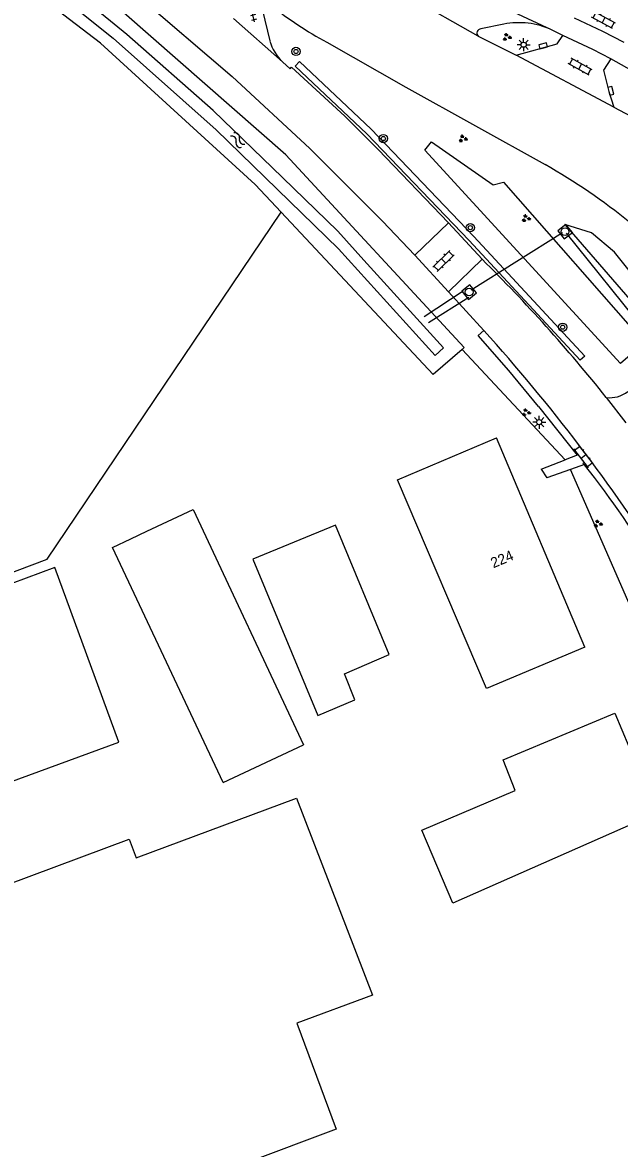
# Model space of a CAD drawing. Extents: x 136000 to 141000, y 400494 to 402006.
# Drawn here: x 139285.6 to 139343.1, y 401650.8 to 401759.1 of the extents above; entities that cross this region are included whole.
import ezdxf

# ---------------------------------------------------------------- set-up
doc = ezdxf.new("R2010")
doc.units = 0
for name, color, linetype in [('gg-anno-huisnummerreeks BGT', 7, 'Continuous'), ('gg-bbg-bijgebouw', 7, 'Continuous'), ('gg-bbg-gedigitaliseerde bijgebouw', 7, 'Continuous'), ('gg-bbg-hoofdgebouw', 7, 'Continuous'), ('gg-knt-bronhoudergrens', 7, 'Continuous'), ('gg-knt-verharding', 7, 'Continuous'), ('gg-knt-verharding nz', 7, 'Continuous'), ('gg-kntw-bovenkant insteek waterloop', 7, 'Continuous'), ('gg-kntw-waterlijn', 7, 'Continuous'), ('gg-kwrk-duiker nz buis', 7, 'Continuous'), ('gt-grn-groengrens', 7, 'Continuous'), ('gt-grn-weggrens', 7, 'Continuous'), ('gt-symb-boom', 7, 'Continuous'), ('gt-symb-groenvak', 7, 'Continuous'), ('gt-symb-klinker verharding', 7, 'Continuous'), ('gt-symb-kolk', 7, 'Continuous'), ('gt-symb-lichtmast', 7, 'Continuous'), ('gt-symb-rioolschacht', 7, 'Continuous'), ('gt-symb-tegel verharding', 7, 'Continuous'), ('gt-symb-watersymbool', 7, 'Continuous')]:
    doc.layers.add(name, color=color, linetype=linetype)

# ---------------------------------------------------------------- blocks, each defined once
blk = doc.blocks.new('gt0-KL1')
at = {"layer": 'gt-symb-klinker verharding'}
for p, q in [((-1.15, 0.3), (1.15, 0.3)), ((-1, -0.3), (-1, 0.3)), ((-0.5, 0.3), (-0.5, 0.45)), ((0, -0.3), (0, 0.3)), ((0.5, 0.3), (0.5, 0.45)), ((1, -0.3), (1, 0.3)), ((-1.15, -0.3), (1.15, -0.3)), ((-0.5, -0.45), (-0.5, -0.3)), ((0.5, -0.45), (0.5, -0.3))]:
    blk.add_line(p, q, dxfattribs=at)
blk = doc.blocks.new('gt0-KOLK')
at = {"layer": 'gt-symb-kolk'}
blk.add_lwpolyline([(0, 0), (0.38, 0), (0.38, 0.4), (-0.38, 0.4), (-0.38, 0), (0, 0)], dxfattribs=at)
blk = doc.blocks.new('gt0-RS')
at = {"layer": 'gt-symb-rioolschacht'}
blk.add_lwpolyline([(-0.5, -0.5), (0.5, -0.5), (0.5, 0.5), (-0.5, 0.5)], close=True, dxfattribs=at)
blk.add_circle((0, 0), 0.375, dxfattribs=at)
blk = doc.blocks.new('gt0-LMAST')
at = {"layer": 'gt-symb-lichtmast'}
for p, q in [((-0.18, 0.17), (-0.45, 0.44)), ((-0.01, 0.25), (-0.01, 0.62)), ((0.17, 0.17), (0.44, 0.44)), ((-0.26, 0), (-0.63, 0)), ((-0.18, -0.18), (-0.45, -0.45)), ((-0.01, -0.25), (-0.01, -0.63)), ((0.44, -0.45), (0.17, -0.18)), ((0.24, 0), (0.62, 0))]:
    blk.add_line(p, q, dxfattribs=at)
blk.add_circle((-0.01, 0), 0.25, dxfattribs=at)
blk = doc.blocks.new('gt0-GRVAK')
at = {"layer": 'gt-symb-groenvak'}
for p, q in [((-0.11, 0.19), (-0.23, 0.24)), ((-0.18, 0.15), (0.09, 0.15)), ((-0.09, 0.21), (-0.16, 0.32)), ((-0.05, 0.21), (-0.05, 0.39)), ((0, 0.21), (0.06, 0.32)), ((0.02, 0.19), (0.13, 0.24)), ((0.26, -0.05), (0.2, 0.06)), ((0.3, -0.05), (0.3, 0.13)), ((0.35, -0.05), (0.41, 0.06)), ((-0.24, -0.23), (-0.36, -0.18)), ((-0.32, -0.26), (-0.05, -0.26)), ((-0.23, -0.21), (-0.29, -0.09)), ((-0.18, -0.2), (-0.18, -0.02)), ((-0.14, -0.21), (-0.07, -0.09)), ((-0.12, -0.23), (0, -0.18)), ((0.24, -0.07), (0.12, -0.02)), ((0.17, -0.11), (0.44, -0.11)), ((0.37, -0.07), (0.49, -0.02))]:
    blk.add_line(p, q, dxfattribs=at)
blk = doc.blocks.new('gt0-BOOM')
at = {"layer": 'gt-symb-boom'}
for radius in [0.4, 0.2]:
    blk.add_circle((0, 0), radius, dxfattribs=at)
blk = doc.blocks.new('gt0-TEG1')
at = {"layer": 'gt-symb-tegel verharding'}
for p, q in [((-1.12, 0), (1.12, 0)), ((-0.9, -0.25), (-0.9, 0.25)), ((-0.45, -0.25), (-0.45, 0.25)), ((0, -0.25), (0, 0.25)), ((0.45, -0.25), (0.45, 0.25)), ((0.9, -0.25), (0.9, 0.25))]:
    blk.add_line(p, q, dxfattribs=at)
blk = doc.blocks.new('gt0-WA')
at = {"layer": 'gt-symb-watersymbool'}
for centre, start, end in [((-0.32, 0.02), 28.0725, 151.9275), ((0.43, 0.42), 208.0725, 331.9275), ((-0.32, -0.43), 28.0725, 151.9275), ((0.43, -0.03), 208.0725, 331.9275)]:
    blk.add_arc(centre, 0.425, start, end, dxfattribs=at)

msp = doc.modelspace()

# ---------------------------------------------------------------- linework, layer by layer
at = {"layer": 'gg-bbg-bijgebouw'}
msp.add_line((139304.89, 401685.99), (139312.65, 401689.62), dxfattribs=at)
for points in [[(139314.01, 401692.42), (139317.58, 401693.95), (139316.58, 401696.43), (139320.87, 401698.3), (139315.7, 401710.75), (139307.76, 401707.46), (139314.01, 401692.42)], [(139327, 401674.36), (139324.04, 401681.39), (139333.03, 401685.21), (139331.85, 401688.15), (139342.61, 401692.65), (139346.65, 401683.02), (139327, 401674.36)], [(139281.22, 401639.67), (139269.59, 401670.76), (139295.85, 401680.53), (139296.52, 401678.74), (139311.97, 401684.49), (139319.27, 401665.53), (139311.99, 401662.81), (139315.79, 401652.62), (139281.22, 401639.67)]]:
    msp.add_lwpolyline(points, dxfattribs=at)
at = {"layer": 'gg-bbg-gedigitaliseerde bijgebouw'}
msp.add_line((139288.7, 401706.66), (139266.89, 401698.66), dxfattribs=at)
for points in [[(139304.89, 401685.99), (139294.26, 401708.61), (139296, 401709.43), (139297.56, 401710.16), (139302.01, 401712.25), (139312.65, 401689.62)], [(139266.89, 401698.66), (139273.04, 401681.88), (139294.86, 401689.87), (139288.7, 401706.66)]]:
    msp.add_lwpolyline(points, dxfattribs=at)
at = {"layer": 'gg-bbg-hoofdgebouw'}
msp.add_line((139339.72, 401699.01), (139331.22, 401719.15), dxfattribs=at)
msp.add_lwpolyline([(139339.72, 401699.01), (139330.27, 401695.02), (139321.69, 401715.11), (139331.22, 401719.15)], dxfattribs=at)
at = {"layer": 'gg-knt-bronhoudergrens'}
msp.add_lwpolyline([(139213.99, 401584.52), (139212.81, 401587.17), (139217.88, 401589.68), (139226.53, 401598.65), (139241.63, 401613.29), (139265.71, 401636.92), (139266.68, 401655.95), (139256.89, 401684.22), (139253.18, 401694.36), (139287.97, 401707.48), (139310.49, 401740.87)], dxfattribs=at)
at = {"layer": 'gg-knt-verharding'}
for p, q in [((139329.44, 401757.8), (139319.93, 401763.23)), ((139336.52, 401758.42), (139330.08, 401761.43)), ((139309.41, 401757.34), (139308.71, 401760.26)), ((139305.89, 401759.5), (139310.6, 401755.34)), ((139331.92, 401758.97), (139329.71, 401758.5)), ((139337.62, 401757.86), (139336.52, 401758.42)), ((139329.44, 401757.8), (139333.12, 401755.97)), ((139342.51, 401750.97), (139333.12, 401755.97)), ((139342.51, 401750.97), (139344.15, 401750.09)), ((139323.34, 401736.73), (139326.58, 401739.84)), ((139326.58, 401739.84), (139329.84, 401736.33)), ((139323.34, 401736.73), (139326.61, 401733.19)), ((139326.61, 401733.19), (139329.84, 401736.33)), ((139326.61, 401733.19), (139330.01, 401729.47)), ((139330.01, 401729.47), (139329.45, 401728.99)), ((139335.52, 401716.14), (139337.84, 401717.04)), ((139338.33, 401716.09), (139336.06, 401715.29)), ((139339.7, 401716.57), (139338.33, 401716.09))]:
    msp.add_line(p, q, dxfattribs=at)
for points in [[(139290.14, 401766.94), (139291.82, 401765.64), (139296.67, 401761.71), (139305.77, 401753.91), (139313.23, 401747), (139320.24, 401740), (139323.34, 401736.73)], [(139343.52, 401757.2), (139341.45, 401758.26), (139338.73, 401759.54)], [(139333.12, 401755.97), (139337.05, 401757.06), (139337.62, 401757.86)], [(139342.23, 401755.62), (139340.48, 401756.52), (139337.62, 401757.86)], [(139314.87, 401757.23), (139322.48, 401752.89), (139335.9, 401745.46)], [(139310.6, 401755.34), (139311.36, 401754.67), (139311.48, 401754.82)], [(139326.58, 401739.84), (139319.82, 401746.9), (139316.61, 401750.09), (139311.48, 401754.82)], [(139342.23, 401755.62), (139341.51, 401754.52), (139342.03, 401752.49), (139342.51, 401750.97)], [(139348.33, 401752.01), (139345.32, 401753.89), (139342.23, 401755.62)], [(139335.26, 401722.18), (139332.4, 401725.62), (139329.45, 401728.99)], [(139335.26, 401722.18), (139338.99, 401717.49), (139337.84, 401717.04)]]:
    msp.add_lwpolyline(points, dxfattribs=at)
for centre, radius, start, end in [((139332.37, 401789.6), 36.8, 231.5508, 241.6108), ((139333.37, 401751.53), 7.57, 65.4303, 101.0619), ((139329.74, 401758.09), 0.413, 93.5734, 224.6363), ((139313.54, 401758.45), 4.28, 195.1045, 226.6457), ((139304.52, 401690.65), 63.15, 42.2498, 60.2036), ((139222.75, 401628.11), 152.25, 38.5686, 45.3034), ((139204.07, 401615.47), 169.87, 32.4392, 42.1509), ((139342.13, 401725.79), 2.78, 263.0904, 308.2251), ((139264.09, 401657.04), 96.23, 30.7179, 38.2114)]:
    msp.add_arc(centre, radius, start, end, dxfattribs=at)
at = {"layer": 'gg-knt-verharding nz'}
msp.add_line((139341.79, 401723.03), (139343.66, 401720.6), dxfattribs=at)
at = {"layer": 'gg-kntw-bovenkant insteek waterloop'}
msp.add_line((139328.12, 401727.84), (139327.91, 401727.66), dxfattribs=at)
for points in [[(139328.12, 401727.84), (139310.92, 401746.39), (139295.33, 401760.06), (139288.22, 401765.48), (139285.89, 401762.64)], [(139310.49, 401740.87), (139307.99, 401743.54), (139293.08, 401757.12), (139285.89, 401762.64)], [(139327.91, 401727.66), (139325.11, 401725.24), (139310.49, 401740.87)]]:
    msp.add_lwpolyline(points, dxfattribs=at)
at = {"layer": 'gg-kntw-waterlijn'}
msp.add_lwpolyline([(139287.91, 401762.73), (139294.32, 401757.62), (139304.24, 401748.78), (139316.01, 401737.34), (139325.32, 401727.09), (139326.13, 401727.82), (139318.46, 401736.26), (139315.95, 401739.03), (139310.62, 401744.19), (139303.95, 401750.66), (139295.62, 401757.97), (139288.66, 401763.66), (139287.91, 401762.73)], dxfattribs=at)
at = {"layer": 'gg-kwrk-duiker nz buis'}
for p, q in [((139337.58, 401738.89), (139328.77, 401733.35)), ((139370.52, 401698.35), (139337.96, 401738.84)), ((139324.26, 401730.83), (139328.01, 401733.3)), ((139328.54, 401732.65), (139324.67, 401730.23))]:
    msp.add_line(p, q, dxfattribs=at)
at = {"layer": 'gt-grn-groengrens'}
for p, q in [((139337.84, 401717.04), (139327.91, 401727.66)), ((139344.54, 401701.97), (139338.33, 401716.09))]:
    msp.add_line(p, q, dxfattribs=at)
for points in [[(139312.24, 401755.36), (139311.83, 401754.92), (139318.73, 401748.42), (139328.6, 401738.13), (139339.27, 401726.61)], [(139312.24, 401755.36), (139319.15, 401748.84), (139329.04, 401738.54), (139339.71, 401727.01), (139339.27, 401726.61)], [(139345.48, 401728.29), (139343.15, 401726.3), (139324.33, 401746.83), (139324.95, 401747.64), (139330.9, 401743.5), (139331.88, 401743.74), (139345.48, 401728.29)], [(139346.99, 401729.1), (139347.71, 401729.79), (139347.2, 401731.26), (139342.57, 401737.01), (139340.35, 401738.88), (139337.81, 401739.69), (139346.99, 401729.1)]]:
    msp.add_lwpolyline(points, dxfattribs=at)
at = {"layer": 'gt-grn-weggrens'}
msp.add_line((139335.52, 401716.14), (139336.06, 401715.29), dxfattribs=at)

# ---------------------------------------------------------------- block references
at = {"layer": 'gt-symb-boom'}
for p in [(139311.91, 401756.33), (139320.32, 401747.95), (139328.7, 401739.38), (139337.59, 401729.8)]:
    msp.add_blockref('gt0-BOOM', p, dxfattribs=at)
at = {"layer": 'gt-symb-groenvak'}
for p in [(139332.21, 401757.71), (139327.97, 401747.94), (139334.06, 401740.27), (139334.06, 401721.59), (139340.98, 401710.88)]:
    msp.add_blockref('gt0-GRVAK', p, dxfattribs=at)
at = {"layer": 'gt-symb-klinker verharding'}
for p, rotation in [((139341.52, 401759.34), 151.6410365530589), ((139339.27, 401754.87), 150.8451896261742), ((139326.12, 401736.17), 44.51376743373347), ((139339.58, 401717.35), -52.5571636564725)]:
    msp.add_blockref('gt0-KL1', p, dxfattribs=dict(at, rotation=rotation))
at = {"layer": 'gt-symb-kolk'}
for p, rotation in [((139335.76, 401756.68), 15.00891367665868), ((139342.03, 401752.49), -75.64421500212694)]:
    msp.add_blockref('gt0-KOLK', p, dxfattribs=dict(at, rotation=rotation))
at = {"layer": 'gt-symb-lichtmast'}
for p in [(139333.84, 401756.98), (139335.34, 401720.66)]:
    msp.add_blockref('gt0-LMAST', p, dxfattribs=at)
at = {"layer": 'gt-symb-rioolschacht'}
for p, rotation in [((139337.82, 401738.99), -52.1903478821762), ((139328.58, 401733.18), 129.35795692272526)]:
    msp.add_blockref('gt0-RS', p, dxfattribs=dict(at, rotation=rotation))
at = {"layer": 'gt-symb-tegel verharding', "rotation": 103.2438020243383}
msp.add_blockref('gt0-TEG1', (139307.67, 401760.26), dxfattribs=at)
at = {"layer": 'gt-symb-watersymbool', "rotation": -45.000000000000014}
msp.add_blockref('gt0-WA', (139306.27, 401747.84), dxfattribs=at)

# ---------------------------------------------------------------- texts
at = {"layer": 'gg-anno-huisnummerreeks BGT'}
msp.add_text('224', height=1, rotation=22.9, dxfattribs=at).set_placement((139330.91, 401706.59))

doc.saveas('drawing.dxf')
